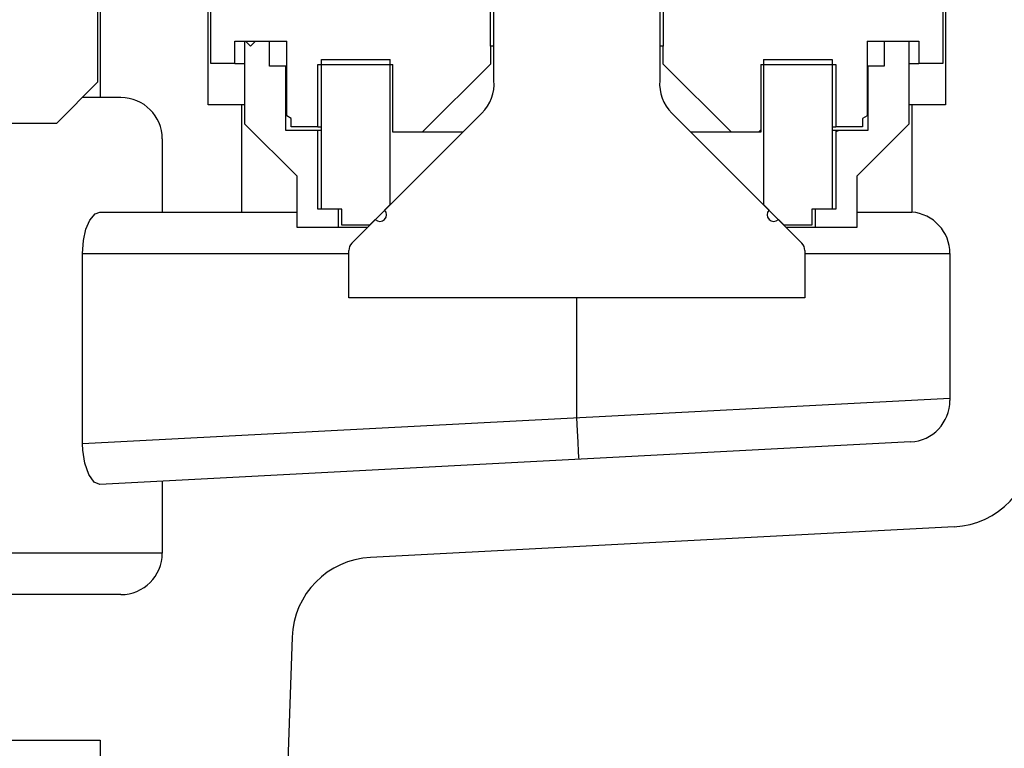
# Model space of a CAD drawing. Extents: x -169 to 6736, y -208 to 3022.
# Tile 340 of 656: x 1795.73 to 1798.7, y 969.76 to 971.96. Entities that reach past the tile are written whole.
import ezdxf

# ---------------------------------------------------------------- set-up
doc = ezdxf.new("R2010")
doc.units = 0
doc.header["$MEASUREMENT"] = 0
doc.header["$PDSIZE"] = 1
doc.layers.get('DEFPOINTS').update_dxf_attribs({"linetype": 'CONTINUOUS'})
doc.layers.add('DIM', color=3, linetype='CONTINUOUS')
doc.layers.add('SPILL-BUCKET', color=1, linetype='CONTINUOUS')
doc.styles.add('SIMPLEX', font='simplex')
doc.dimstyles.new('DIM64', dxfattribs={"dimscale": 64, "dimtxt": 0.09375, "dimasz": 0.09375, "dimexe": 0.0625, "dimexo": 0.0625, "dimgap": 0.046875, "dimtad": 1, "dimdec": 4, "dimzin": 3, "dimdsep": 46, "dimlunit": 4, "dimtxsty": 'SIMPLEX', "dimcen": 0, "dimclrd": 256, "dimclre": 256, "dimclrt": 256, "dimadec": 0, "dimazin": 0, "dimtfac": 1, "dimtdec": 4, "dimtmove": 0, "dimatfit": 3, "dimfxl": 1, "dimfrac": 2, "dimtolj": 1, "dimtzin": 0, "dimarcsym": 0})

# ---------------------------------------------------------------- blocks, each defined once
blk = doc.blocks.new('*D109')
at = {"layer": 'DEFPOINTS', "color": 0, "transparency": 16777216}
for p in [(1368.5861, 978.296), (2031.8114, 978.0147), (1368.5861, 700.5233)]:
    blk.add_point(p, dxfattribs=at)
at = {"layer": 'DIM', "lineweight": -2, "transparency": 16777216}
for p, q in [((1368.5861, 974.296), (1368.5861, 696.5233)), ((2031.8114, 974.0147), (2031.8114, 696.5233)), ((2025.8114, 700.5233), (1374.5861, 700.5233))]:
    blk.add_line(p, q, dxfattribs=at)
at = {"layer": 'DIM', "transparency": 16777216}
for points in [[(1374.5861, 701.5233), (1374.5861, 699.5233), (1368.5861, 700.5233)], [(2025.8114, 701.5233), (2025.8114, 699.5233), (2031.8114, 700.5233)]]:
    blk.add_solid(points, dxfattribs=at)
at = {"layer": 'DIM', "transparency": 16777216, "insert": (1700.1988, 708.0947), "char_height": 6, "attachment_point": 5, "style": 'SIMPLEX'}
blk.add_mtext('\\A1;55\'-3 1/4" (F.V. TANK SLAB)', dxfattribs=at)

msp = doc.modelspace()

# ---------------------------------------------------------------- linework, layer by layer
at = {"layer": 'SPILL-BUCKET', "color": 7, "linetype": 'Continuous'}
for p, q in [((1797.15918, 971.7722), (1797.15918, 973.28267)), ((1797.65883, 973.28267), (1797.65883, 971.7722)), ((1796.73112, 971.28169), (1797.12301, 971.67358)), ((1797.695, 971.67358), (1798.08689, 971.28169)), ((1796.72197, 971.1164), (1796.72197, 971.25961)), ((1798.09603, 971.25961), (1798.09603, 971.1164)), ((1798.09603, 971.1164), (1796.72197, 971.1164))]:
    msp.add_line(p, q, dxfattribs=at)
at = {"layer": 'SPILL-BUCKET', "linetype": 'Continuous'}
for p, q in [((1795.97249, 972.51953), (1795.97249, 971.72083)), ((1795.96599, 971.7678), (1795.96599, 972.08009)), ((1796.29827, 971.699), (1796.29827, 972.01129)), ((1798.51975, 972.01129), (1798.51975, 971.699)), ((1795.96599, 971.7678), (1795.84108, 971.64289)), ((1795.94866, 971.72083), (1795.91898, 971.72083)), ((1795.96652, 971.72083), (1795.94866, 971.72083)), ((1795.97249, 971.72083), (1795.96652, 971.72083)), ((1796.03494, 971.72083), (1795.97249, 971.72083)), ((1796.3997, 971.699), (1796.29827, 971.699)), ((1796.3997, 971.37566), (1796.3997, 971.699)), ((1796.40194, 971.699), (1796.3997, 971.699)), ((1796.40868, 971.699), (1796.40194, 971.699)), ((1798.41606, 971.699), (1798.40932, 971.699)), ((1798.41831, 971.699), (1798.41606, 971.699)), ((1798.51975, 971.699), (1798.41831, 971.699)), ((1798.41831, 971.699), (1798.41831, 971.37525)), ((1795.84108, 971.64289), (1795.66978, 971.64289)), ((1796.15986, 971.59592), (1796.15986, 971.37566)), ((1795.94168, 971.35153), (1795.95706, 971.37011)), ((1795.95706, 971.37011), (1795.97173, 971.37566)), ((1795.97173, 971.37566), (1796.56581, 971.37566)), ((1798.3109, 971.37525), (1798.35741, 971.37525)), ((1798.35741, 971.37525), (1798.3911, 971.37525)), ((1798.3911, 971.37525), (1798.41149, 971.37525)), ((1798.41149, 971.37525), (1798.41831, 971.37525)), ((1795.92213, 971.28949), (1795.92983, 971.32382)), ((1795.92983, 971.32382), (1795.94168, 971.35153)), ((1795.91938, 971.25074), (1795.92213, 971.28949)), ((1795.91938, 970.67672), (1795.91938, 971.25074)), ((1795.91938, 971.25074), (1796.72196, 971.25074)), ((1798.09603, 971.25074), (1798.53324, 971.25074)), ((1798.53324, 971.25074), (1798.53324, 970.80716)), ((1797.409, 970.75479), (1797.409, 971.11639)), ((1798.53324, 970.81371), (1795.91938, 970.67672)), ((1797.41103, 970.71625), (1797.409, 970.75479)), ((1797.41285, 970.68147), (1797.41103, 970.71625)), ((1795.92005, 970.65746), (1795.91938, 970.67672)), ((1798.41486, 970.68242), (1795.97173, 970.55438)), ((1797.41429, 970.65387), (1797.41285, 970.68147)), ((1795.92593, 970.61815), (1795.92005, 970.65746)), ((1797.41522, 970.63616), (1797.41429, 970.65387)), ((1795.93795, 970.58382), (1795.92593, 970.61815)), ((1797.41554, 970.63005), (1797.41522, 970.63616)), ((1795.95422, 970.56138), (1795.93795, 970.58382)), ((1795.97173, 970.55438), (1795.95422, 970.56138)), ((1796.15986, 970.56424), (1796.15986, 970.34677)), ((1796.15986, 970.34677), (1794.88312, 970.34677)), ((1796.03494, 970.22186), (1794.63176, 970.22186))]:
    msp.add_line(p, q, dxfattribs=at)
at = {"layer": 'SPILL-BUCKET', "color": 1, "linetype": 'Continuous'}
for p, q in [((1797.14918, 971.87588), (1797.14918, 972.32057)), ((1797.66883, 972.32057), (1797.66883, 971.87588)), ((1796.30601, 971.82391), (1796.30601, 972.00579)), ((1798.512, 972.00579), (1798.512, 971.82391)), ((1796.37846, 971.89087), (1796.41044, 971.89087)), ((1796.37846, 971.82391), (1796.37846, 971.89087)), ((1796.40869, 971.64104), (1796.40869, 971.89087)), ((1796.40869, 971.89087), (1796.48264, 971.89087)), ((1796.42543, 971.87588), (1796.41044, 971.89087)), ((1796.44042, 971.89087), (1796.42543, 971.87588)), ((1796.44042, 971.89087), (1796.5346, 971.89087)), ((1796.48264, 971.81592), (1796.48264, 971.89087)), ((1796.5346, 971.6661), (1796.5346, 971.89087)), ((1798.28341, 971.89087), (1798.28341, 971.6661)), ((1798.28341, 971.89087), (1798.37759, 971.89087)), ((1798.33537, 971.89087), (1798.40932, 971.89087)), ((1798.33537, 971.89087), (1798.33537, 971.81592)), ((1798.40757, 971.89087), (1798.43955, 971.89087)), ((1798.40932, 971.89087), (1798.40932, 971.64104)), ((1798.43955, 971.89087), (1798.43955, 971.82391)), ((1797.14918, 971.87588), (1797.14918, 971.82192)), ((1797.15169, 971.87588), (1797.14918, 971.87588)), ((1797.15918, 971.87588), (1797.15169, 971.87588)), ((1797.66632, 971.87588), (1797.65883, 971.87588)), ((1797.66883, 971.87588), (1797.66632, 971.87588)), ((1797.66883, 971.82192), (1797.66883, 971.87588)), ((1796.63953, 971.38422), (1796.63953, 971.83591)), ((1796.63953, 971.83591), (1796.84689, 971.83591)), ((1796.84689, 971.3987), (1796.84689, 971.83591)), ((1797.97112, 971.83591), (1798.17848, 971.83591)), ((1797.97112, 971.83591), (1797.97112, 971.3987)), ((1798.17848, 971.83591), (1798.17848, 971.38422)), ((1796.37846, 971.82391), (1796.30601, 971.82391)), ((1796.37846, 971.82391), (1796.38605, 971.82391)), ((1796.38605, 971.82391), (1796.40871, 971.82391)), ((1796.5321, 971.81592), (1796.48264, 971.81592)), ((1796.5321, 971.62105), (1796.5321, 971.81592)), ((1796.53273, 971.81592), (1796.5321, 971.81592)), ((1796.5346, 971.81592), (1796.53273, 971.81592)), ((1796.62854, 971.63304), (1796.62854, 971.82091)), ((1796.62854, 971.82091), (1796.85488, 971.82091)), ((1796.85488, 971.61606), (1796.85488, 971.82091)), ((1797.14918, 971.82192), (1796.94332, 971.61606)), ((1797.87469, 971.61606), (1797.66883, 971.82192)), ((1797.96313, 971.82091), (1798.18947, 971.82091)), ((1797.96313, 971.82091), (1797.96313, 971.61606)), ((1798.18947, 971.82091), (1798.18947, 971.63304)), ((1798.28528, 971.81592), (1798.2834, 971.81592)), ((1798.28591, 971.81592), (1798.28528, 971.81592)), ((1798.33537, 971.81592), (1798.28591, 971.81592)), ((1798.28591, 971.81592), (1798.28591, 971.62105)), ((1798.40933, 971.82391), (1798.43197, 971.82391)), ((1798.43197, 971.82391), (1798.43955, 971.82391)), ((1798.512, 971.82391), (1798.43955, 971.82391)), ((1796.54859, 971.65803), (1796.5346, 971.6661)), ((1796.54859, 971.63304), (1796.54859, 971.65803)), ((1798.28341, 971.6661), (1798.26942, 971.65803)), ((1798.26942, 971.65803), (1798.26942, 971.63304)), ((1796.56583, 971.4839), (1796.40869, 971.64104)), ((1796.62854, 971.62105), (1796.5321, 971.62105)), ((1796.62854, 971.63304), (1796.54859, 971.63304)), ((1796.62854, 971.63304), (1796.63129, 971.63304)), ((1796.62854, 971.38422), (1796.62854, 971.62105)), ((1796.63129, 971.62105), (1796.62854, 971.62105)), ((1796.63129, 971.63304), (1796.63954, 971.63304)), ((1796.63952, 971.62105), (1796.63129, 971.62105)), ((1797.96313, 971.62304), (1797.95615, 971.61606)), ((1798.18672, 971.62105), (1798.17847, 971.62105)), ((1798.17849, 971.63304), (1798.18672, 971.63304)), ((1798.18672, 971.63304), (1798.18947, 971.63304)), ((1798.18947, 971.62105), (1798.18672, 971.62105)), ((1798.26942, 971.63304), (1798.18947, 971.63304)), ((1798.28591, 971.62105), (1798.18947, 971.62105)), ((1798.19911, 971.62105), (1798.18947, 971.61755)), ((1798.18947, 971.62105), (1798.18947, 971.38422)), ((1798.40932, 971.64104), (1798.25218, 971.4839)), ((1797.06549, 971.61606), (1796.85488, 971.61606)), ((1797.80951, 971.61606), (1797.75252, 971.61606)), ((1797.8547, 971.61606), (1797.80951, 971.61606)), ((1797.88676, 971.61606), (1797.8547, 971.61606)), ((1797.96313, 971.61606), (1797.87469, 971.61606)), ((1797.90474, 971.61606), (1797.88676, 971.61606)), ((1796.56583, 971.32875), (1796.56583, 971.4839)), ((1798.25218, 971.4839), (1798.25218, 971.32875)), ((1796.6905, 971.38422), (1796.62854, 971.38422)), ((1796.70049, 971.38422), (1796.63953, 971.38422)), ((1796.6905, 971.32875), (1796.6905, 971.38422)), ((1796.70049, 971.33625), (1796.70049, 971.38422)), ((1796.84689, 971.3987), (1796.82979, 971.38161)), ((1796.8472, 971.3987), (1796.84689, 971.3987)), ((1796.84814, 971.3987), (1796.8472, 971.3987)), ((1797.97081, 971.3987), (1797.96987, 971.3987)), ((1797.97112, 971.3987), (1797.97081, 971.3987)), ((1797.98822, 971.38161), (1797.97112, 971.3987)), ((1798.17848, 971.38422), (1798.11752, 971.38422)), ((1798.11752, 971.38422), (1798.11752, 971.33625)), ((1798.12751, 971.38422), (1798.12751, 971.32875)), ((1798.18947, 971.38422), (1798.12751, 971.38422)), ((1796.80153, 971.35334), (1796.78443, 971.33625)), ((1796.83011, 971.38161), (1796.82979, 971.38161)), ((1796.83104, 971.38161), (1796.83011, 971.38161)), ((1797.9879, 971.38161), (1797.98696, 971.38161)), ((1797.98822, 971.38161), (1797.9879, 971.38161)), ((1798.03358, 971.33625), (1798.01648, 971.35334)), ((1798.25219, 971.37525), (1798.3109, 971.37525)), ((1796.6905, 971.32875), (1796.56583, 971.32875)), ((1796.70042, 971.32875), (1796.6905, 971.32875)), ((1796.72992, 971.32875), (1796.70042, 971.32875)), ((1796.78443, 971.33625), (1796.70049, 971.33625)), ((1796.77819, 971.32875), (1796.72992, 971.32875)), ((1796.78443, 971.33625), (1796.78474, 971.33625)), ((1796.78474, 971.33625), (1796.78568, 971.33625)), ((1798.03233, 971.33625), (1798.03327, 971.33625)), ((1798.03327, 971.33625), (1798.03358, 971.33625)), ((1798.11752, 971.33625), (1798.03358, 971.33625)), ((1798.08807, 971.32875), (1798.03979, 971.32875)), ((1798.11759, 971.32875), (1798.08807, 971.32875)), ((1798.12751, 971.32875), (1798.11759, 971.32875)), ((1798.25218, 971.32875), (1798.12751, 971.32875)), ((1798.54631, 970.42639), (1796.7876, 970.33422)), ((1796.551, 970.09345), (1796.44419, 967.03487)), ((1795.42336, 969.783), (1795.97249, 969.783)), ((1795.97249, 969.783), (1795.97249, 968.57539))]:
    msp.add_line(p, q, dxfattribs=at)
at = {"layer": 'SPILL-BUCKET', "color": 7, "linetype": 'Continuous'}
for centre, radius, start, end in [((1797.03469, 971.76191), 0.12491, 315, 4.72578), ((1797.78332, 971.76191), 0.12491, 175.27422, 225), ((1796.7532, 971.25961), 0.03123, 135, 180), ((1798.06481, 971.25961), 0.03123, 0, 45)]:
    msp.add_arc(centre, radius, start, end, dxfattribs=at)
at = {"layer": 'SPILL-BUCKET', "linetype": 'Continuous'}
for centre, start, end in [((1796.03494, 971.59592), 0, 90), ((1798.40832, 971.25074), 0, 85.41143), ((1798.40832, 970.80716), 273, 0), ((1796.03494, 970.34677), 270, 0)]:
    msp.add_arc(centre, 0.12491, start, end, dxfattribs=at)
at = {"layer": 'SPILL-BUCKET', "color": 1, "linetype": 'Continuous'}
for centre, radius, start, end in [((1796.81566, 971.36748), 0.01999, 225, 45), ((1798.00235, 971.36748), 0.01999, 135, 315), ((1798.53324, 970.67588), 0.24983, 273, 0), ((1796.80067, 970.08473), 0.24983, 93, 178)]:
    msp.add_arc(centre, radius, start, end, dxfattribs=at)

# ---------------------------------------------------------------- dimensions: what is measured, and where the dimension line sits
at = {"layer": 'DIM'}
dim = msp.add_linear_dim(base=(1368.58612, 700.52328), p1=(2031.81144, 978.01471), p2=(1368.58612, 978.29596), angle=180, text='<> (F.V. TANK SLAB)', dimstyle='DIM64', dxfattribs=at)
dim.commit()
dim.dimension.update_dxf_attribs({"geometry": '*D109', "text_midpoint": (1700.19878, 708.09471)})

doc.saveas('drawing.dxf')
